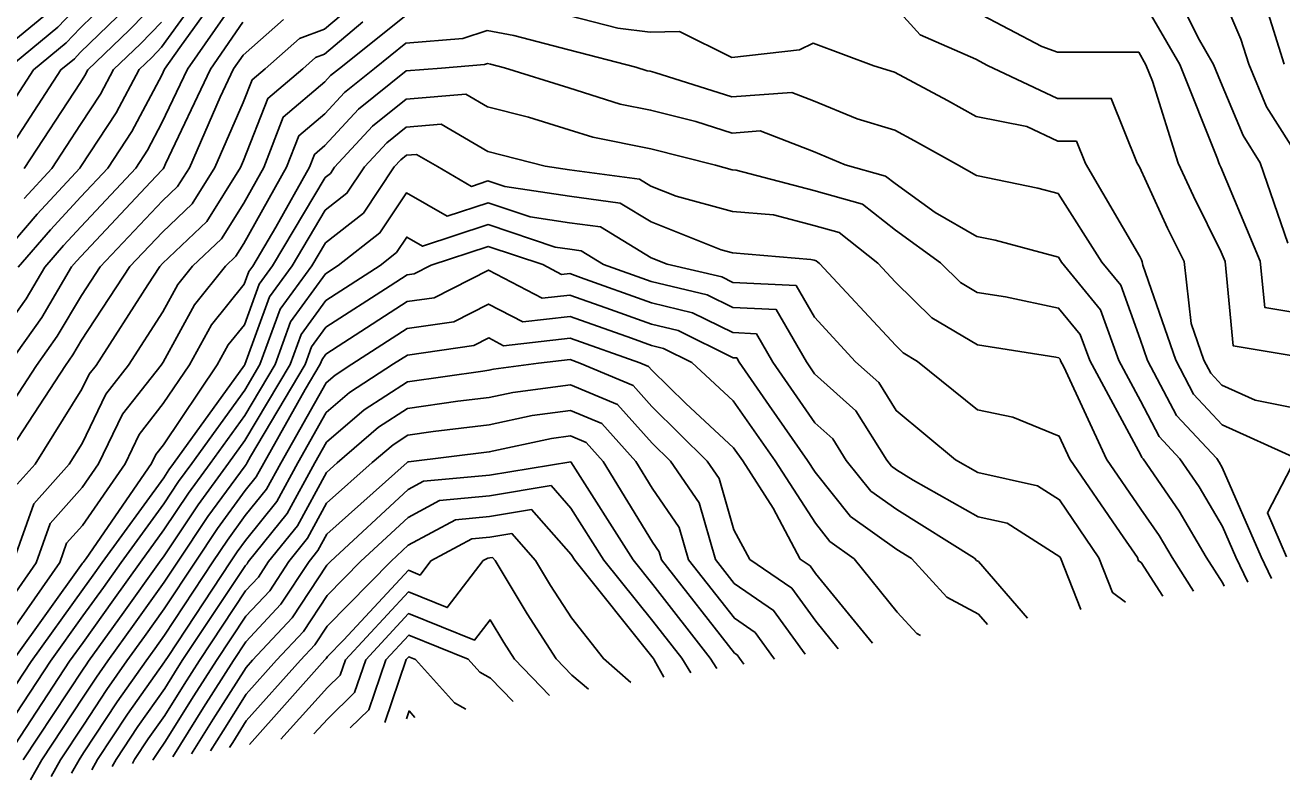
# Model space of a CAD drawing. Extents: x 42655 to 43811, y -141820 to -141156.
# Drawn here: x 43456.5 to 43535, y -141579.6 to -141532.4 of the extents above; entities that cross this region are included whole.
import ezdxf

# ---------------------------------------------------------------- set-up
doc = ezdxf.new("R2010")
doc.units = 0
doc.layers.add('ZE_HICN', color=7, linetype='Continuous')
doc.layers.add('ZE_LWCN', color=7, linetype='Continuous')

msp = doc.modelspace()

# ---------------------------------------------------------------- linework, layer by layer
at = {"layer": 'ZE_HICN'}
for points in [[(43536.345, -141550.434), (43533.957, -141550.036), (43533.676, -141547.147), (43531.214, -141541.261), (43531.131, -141541.095), (43531.086, -141540.996), (43531.009, -141540.752), (43528.65, -141534.845), (43526.074, -141530.392)], [(43458.027, -141531.529), (43455.215, -141533.844)], [(43472.655, -141532.029), (43470.121, -141534.26), (43469.522, -141535.125), (43468.69, -141536.878), (43466.763, -141541.301), (43466.032, -141542.467), (43465.076, -141543.376), (43461.196, -141547.49), (43460.016, -141549.288), (43458.513, -141551.831), (43457.212, -141553.671), (43454.965, -141557.121)], [(43465.023, -141532.191), (43463.703, -141533.546), (43462.029, -141535.161), (43461.219, -141536.693), (43459.965, -141538.594), (43458.178, -141541.342), (43456.443, -141543.22)], [(43532.9, -141567.217), (43532.153, -141565.642), (43531.32, -141563.727), (43529.863, -141561.24), (43528.664, -141559.496), (43527.363, -141558.099), (43526.194, -141555.864), (43524.838, -141553.351), (43523.7, -141550.183), (43521.267, -141547.206), (43521.064, -141546.888), (43517.122, -141545.83), (43515.969, -141545.595), (43513.357, -141544.088), (43510.865, -141542.29), (43510.267, -141541.817), (43507.746, -141541.107), (43505.768, -141540.29), (43502.435, -141538.998), (43500.674, -141539.131), (43498.406, -141538.409), (43495.579, -141537.695), (43493.675, -141537.314), (43490.484, -141536.311), (43486.457, -141535.045), (43485.579, -141534.819), (43485.389, -141534.782), (43485.214, -141534.839), (43482.514, -141535.064), (43480.303, -141535.25), (43477.338, -141537.646), (43475.236, -141539.909), (43474.581, -141540.467), (43474.271, -141541.265), (43472.171, -141545.017), (43470.725, -141547.445), (43470.472, -141547.793), (43470.189, -141548.568), (43468.137, -141551.119), (43466.763, -141553.626), (43465.136, -141556.048), (43463.629, -141557.968), (43462.742, -141559.808), (43460.084, -141563.66), (43459.09, -141564.778), (43458.662, -141565.99), (43455.031, -141571.212)], [(43522.46, -141568.913), (43521.201, -141565.694), (43521.152, -141565.623), (43517.859, -141563.524), (43516.052, -141563.121), (43511.988, -141560.828), (43510.95, -141560.179), (43510.639, -141559.957), (43510.34, -141559.583), (43508.403, -141556.493), (43505.833, -141554.177), (43505.325, -141553.444), (43503.438, -141550.168), (43500.726, -141550.038), (43499.124, -141549.246), (43495.63, -141548.421), (43492.644, -141547.341), (43491.243, -141546.486), (43490.532, -141546.39), (43489.623, -141546.256), (43485.436, -141544.853), (43481.338, -141546.203), (43480.352, -141545.631), (43479.7, -141546.607), (43478.681, -141547.407), (43475.282, -141549.6), (43473.744, -141551.718), (43473.059, -141553.596), (43470.235, -141558.358), (43469.211, -141559.777), (43467.311, -141562.384), (43465.181, -141565.568), (43464.896, -141565.96), (43462.673, -141569.076), (43460.471, -141572.144), (43460.311, -141572.37), (43460.127, -141572.652), (43456.381, -141578.326)], [(43507.306, -141571.374), (43505.907, -141569.655), (43504.407, -141567.578), (43501.78, -141565.786), (43500.791, -141563.936), (43499.872, -141560.728), (43499.121, -141559.636), (43495.667, -141556.228), (43494.486, -141554.917), (43491.164, -141553.511), (43490.564, -141553.298), (43488.58, -141553.523), (43485.778, -141553.899), (43485.479, -141553.963), (43485.091, -141554.011), (43480.395, -141554.681), (43477.678, -141556.437), (43475.324, -141558.464), (43474.597, -141559.752), (43472.871, -141562.926), (43470.448, -141565.934), (43470.37, -141566.054), (43470.272, -141566.158), (43466.322, -141572.116), (43465.841, -141572.876), (43465.221, -141573.863), (43463.538, -141576.241), (43462.189, -141578.299), (43461.94, -141578.743)], [(43498.103, -141572.869), (43497.532, -141571.969), (43495.73, -141569.655), (43492.666, -141565.829), (43490.608, -141562.583), (43489.37, -141561.174), (43485.517, -141561.811), (43482.401, -141562.103), (43480.435, -141563.161), (43477.478, -141565.901), (43475.37, -141568.048), (43473.899, -141570.287), (43472.212, -141572.089), (43470.31, -141574.219), (43468.866, -141576.504), (43468.085, -141577.745)], [(43486.988, -141574.675), (43485.57, -141573.207), (43484.905, -141572.832), (43484.186, -141572.032), (43480.469, -141570.522), (43479.046, -141572.056), (43477.988, -141575.191), (43476.82, -141576.326)]]:
    msp.add_lwpolyline(points, dxfattribs=at)
at = {"layer": 'ZE_LWCN'}
for points in [[(43535.403, -141546.023), (43533.678, -141540.984), (43532.609, -141539.287), (43531.188, -141535.905), (43530.761, -141534.835), (43529.8, -141533.174), (43527.592, -141528.688)], [(43468.476, -141528.967), (43465.031, -141533.763), (43464.413, -141534.397), (43463.629, -141535.153), (43462.195, -141537.865), (43459.978, -141541.228), (43459.909, -141541.333), (43457.261, -141544.201), (43454.916, -141546.907)], [(43479.62, -141528.915), (43475.202, -141532.639), (43473.647, -141533.219), (43471.492, -141535.116), (43470.69, -141535.799), (43470.135, -141537.225), (43468.363, -141541.293), (43466.942, -141543.559), (43465.085, -141545.326), (43463.053, -141547.481), (43460.029, -141552.089), (43459.49, -141553.002), (43459.023, -141553.663), (43455.066, -141559.736)], [(43469.617, -141528.962), (43466.162, -141533.772), (43465.21, -141535.146), (43465.039, -141535.505), (43463.172, -141539.036), (43461.663, -141541.325), (43459.987, -141543.115), (43458.078, -141545.181), (43456.057, -141547.514)], [(43470.102, -141530.151), (43466.647, -141535.139), (43465.053, -141538.497), (43464.148, -141540.208), (43463.417, -141541.317), (43459.996, -141544.971), (43458.896, -141546.162), (43457.731, -141547.506), (43456.56, -141549.488), (43454.94, -141551.78)], [(43536.274, -141540.972), (43534.08, -141537.489), (43532.961, -141534.825), (43532.464, -141533.267), (43531.161, -141530.182)], [(43454.877, -141538.473), (43457.017, -141535.184), (43459.066, -141533.497), (43459.937, -141532.571), (43461.574, -141530.992)], [(43459.93, -141531.042), (43458.546, -141532.513), (43455.292, -141535.193)], [(43465.016, -141530.619), (43462.993, -141532.694), (43460.429, -141535.168), (43460.242, -141535.522), (43459.953, -141535.961), (43456.448, -141541.35)], [(43454.889, -141541.095), (43458.742, -141535.176), (43459.585, -141534.481), (43459.944, -141534.1), (43462.283, -141531.843)], [(43455.738, -141566.004), (43457.039, -141562.317), (43459.257, -141559.824), (43460.06, -141558.534), (43461.541, -141555.462), (43462.967, -141553.644), (43465.109, -141550.301), (43466.039, -141548.604), (43466.957, -141547.463), (43468.763, -141545.744), (43470.165, -141543.507), (43471.412, -141541.279), (43472.635, -141538.133), (43475.218, -141535.933), (43475.582, -141535.54), (43476.135, -141535.094), (43480.286, -141531.776)], [(43490.463, -141531.772), (43493.533, -141532.563), (43495.556, -141532.825), (43497.382, -141532.782), (43500.652, -141534.414), (43504.885, -141533.925), (43505.736, -141533.504), (43509.529, -141534.936), (43510.832, -141535.328), (43514.13, -141537.093), (43515.934, -141538.097), (43519.099, -141538.72), (43521.029, -141539.63), (43522.192, -141539.631), (43522.754, -141541.036), (43526.152, -141546.846), (43526.251, -141547.063), (43526.31, -141547.182), (43526.335, -141547.4), (43528.401, -141553.334), (43529.516, -141555.466), (43531.29, -141557.371), (43535.901, -141559.462), (43534.124, -141562.871), (43535.324, -141565.627)], [(43536.374, -141556.444), (43533.364, -141555.832), (43531.278, -141554.886), (43530.593, -141554.15), (43530.161, -141553.326), (43529.363, -141551.033), (43528.919, -141547.169), (43527.878, -141545.074), (43526.125, -141541.244), (43525.994, -141541.02), (43524.372, -141536.964), (43521.017, -141536.962), (43516.646, -141534.902), (43515.917, -141534.518), (43512.421, -141532.984), (43510.813, -141531.199)], [(43536.358, -141553.16), (43531.996, -141552.434), (43531.483, -141547.157), (43531.239, -141546.574), (43529.504, -141543.084), (43528.554, -141541.008), (43526.948, -141535.88), (43526.538, -141534.855), (43526.091, -141534.082), (43521.669, -141534.071), (43521.003, -141534.074), (43520.036, -141533.717), (43515.903, -141531.541)], [(43535.182, -141534.814), (43534.065, -141531.309)], [(43470.112, -141532.205), (43468.084, -141535.132), (43465.272, -141541.058), (43465.162, -141541.309), (43465.121, -141541.374), (43465.067, -141541.426), (43464.344, -141542.193), (43460.004, -141546.827), (43459.713, -141547.143), (43459.405, -141547.498), (43457.537, -141550.659), (43455.401, -141553.68)], [(43477.599, -141532.181), (43475.209, -141534.196), (43474.638, -141534.408), (43473.847, -141535.105), (43471.663, -141536.966), (43470.153, -141540.85), (43469.963, -141541.286), (43467.853, -141544.651), (43465.095, -141547.276), (43464.91, -141547.472), (43464.159, -141548.617), (43460.932, -141553.654), (43460.496, -141554.209), (43460.044, -141555.148), (43457.128, -141559.835), (43456.013, -141561.087)], [(43455.022, -141569.13), (43457.2, -141565.997), (43458.064, -141563.547), (43460.073, -141561.29), (43461.09, -141559.816), (43462.585, -141556.715), (43465.003, -141553.635), (43465.124, -141553.445), (43467.088, -141549.861), (43469.025, -141547.453), (43469.674, -141546.836), (43470.177, -141546.033), (43472.842, -141541.272), (43473.608, -141539.3), (43475.227, -141537.921), (43476.46, -141536.593), (43478.328, -141535.084), (43480.294, -141533.512), (43483.86, -141533.215), (43485.379, -141532.721), (43487.033, -141533.041), (43490.473, -141533.927), (43494.663, -141535.006), (43495.379, -141535.231), (43495.567, -141535.269), (43495.848, -141535.34), (43500.663, -141536.874), (43504.404, -141536.591), (43505.753, -141537.114), (43508.482, -141538.24), (43510.85, -141538.953), (43512.073, -141539.608), (43514.708, -141541.074), (43515.951, -141541.791), (43519.785, -141542.574), (43521.045, -141542.913), (43523.786, -141547.194), (43524.964, -141548.636), (43526.176, -141552.01), (43526.64, -141553.343), (43528.44, -141556.783), (43530.956, -141559.485), (43531.112, -141559.712), (43531.302, -141560.037), (43533.738, -141565.634), (43534.375, -141566.978)], [(43531.425, -141567.457), (43531.337, -141567.271), (43530.303, -141565.651), (43528.614, -141562.768), (43526.372, -141559.507), (43526.287, -141559.415), (43526.211, -141559.269), (43523.021, -141553.36), (43522.435, -141551.73), (43521.079, -141550.07), (43517.767, -141549.377), (43515.986, -141549.099), (43514.954, -141548.481), (43513.693, -141547.241), (43510.879, -141545.21), (43508.822, -141543.584), (43505.779, -141542.728), (43500.939, -141541.447), (43500.685, -141541.426), (43499.647, -141541.145), (43495.59, -141540.121), (43491.972, -141539.397), (43490.496, -141538.933), (43487.963, -141538.137), (43485.401, -141537.487), (43484.048, -141536.691), (43480.311, -141537.005), (43478.215, -141538.699), (43475.839, -141541.258), (43475.573, -141541.657), (43475.246, -141541.914), (43471.954, -141547.439), (43471.126, -141548.578), (43470.201, -141551.114), (43469.185, -141552.377), (43468.505, -141553.618), (43465.148, -141558.615), (43464.674, -141559.22), (43464.394, -141559.8), (43460.306, -141565.725), (43460.119, -141565.983), (43460.108, -141565.999), (43460.095, -141566.016), (43455.682, -141572.167)], [(43455.049, -141574.953), (43456.88, -141572.161), (43460.103, -141567.668), (43460.749, -141566.768), (43461.313, -141565.977), (43465.158, -141560.677), (43465.483, -141560.191), (43465.773, -141559.794), (43470.213, -141553.641), (43470.232, -141553.61), (43471.78, -141549.363), (43473.183, -141547.433), (43475.255, -141543.954), (43476.605, -141542.894), (43477.703, -141541.249), (43479.093, -141539.752), (43480.319, -141538.761), (43482.506, -141538.577), (43485.415, -141540.288), (43488.992, -141541.196), (43490.508, -141541.42), (43494.9, -141542.014), (43495.601, -141542.442), (43497.189, -141543.076), (43500.697, -141544.027), (43503.265, -141544.237), (43505.79, -141544.905), (43507.376, -141545.352), (43509.791, -141547.26), (43510.895, -141548.447), (43513.161, -141550.675), (43516.001, -141552.377), (43520.906, -141553.143), (43521.093, -141553.182), (43521.17, -141553.276), (43521.203, -141553.369), (43521.405, -141553.741), (43524.08, -141559.518), (43526.227, -141562.639), (43527.365, -141564.295), (43528.165, -141565.661), (43529.509, -141567.768)], [(43455.058, -141576.76), (43458.077, -141572.155), (43460.111, -141569.321), (43461.39, -141567.537), (43462.508, -141565.972), (43465.166, -141562.307), (43466.092, -141560.922), (43466.919, -141559.788), (43470.221, -141555.213), (43471.174, -141553.605), (43472.435, -141550.148), (43474.412, -141547.427), (43475.265, -141545.995), (43477.636, -141544.132), (43479.567, -141541.24), (43479.971, -141540.805), (43480.327, -141540.517), (43480.963, -141540.463), (43482.262, -141541.228), (43484.395, -141542.465), (43485.423, -141542.126), (43486.474, -141542.478), (43490.516, -141543.077), (43493.681, -141543.505), (43495.612, -141544.683), (43499.986, -141546.431), (43500.709, -141546.627), (43505.591, -141547.028), (43505.8, -141547.083), (43505.931, -141547.12), (43506.13, -141547.277), (43510.913, -141552.423), (43511.367, -141552.869), (43512.271, -141553.411), (43516.021, -141556.43), (43518.212, -141556.894), (43521.117, -141558.079), (43521.788, -141559.528), (43524.929, -141564.096), (43526.001, -141565.671), (43526.078, -141565.869), (43526.242, -141565.989), (43527.594, -141568.079)], [(43525.268, -141568.457), (43524.452, -141567.858), (43523.601, -141565.683), (43521.136, -141562.061), (43519.768, -141561.189), (43516.039, -141560.357), (43514.63, -141559.562), (43510.933, -141556.478), (43509.84, -141554.735), (43508.391, -141553.429), (43505.817, -141550.637), (43504.675, -141548.655), (43500.718, -141548.466), (43500.037, -141548.129), (43496.62, -141547.322), (43495.623, -141546.924), (43492.462, -141544.996), (43490.524, -141544.734), (43488.049, -141544.367), (43485.43, -141543.489), (43482.867, -141544.334), (43480.339, -141542.867), (43478.668, -141545.37), (43476.059, -141547.42), (43475.274, -141547.926), (43473.089, -141550.933), (43472.116, -141553.601), (43470.228, -141556.786), (43468.065, -141559.783), (43466.701, -141561.653), (43465.174, -141563.938), (43463.702, -141565.966), (43462.032, -141568.306), (43460.119, -141570.973), (43459.274, -141572.15), (43455.848, -141577.375)], [(43519.13, -141569.454), (43516.066, -141565.916), (43515.953, -141565.855), (43515.828, -141565.719), (43510.962, -141562.674), (43509.355, -141561.527), (43507.808, -141559.595), (43506.966, -141558.251), (43505.848, -141557.243), (43503.223, -141553.454), (43502.201, -141551.681), (43500.733, -141551.61), (43498.211, -141550.363), (43495.636, -141549.755), (43491.204, -141548.152), (43490.539, -141547.916), (43490.027, -141547.974), (43488.854, -141547.359), (43485.443, -141546.216), (43481.874, -141547.392), (43480.808, -141547.937), (43480.363, -141548), (43479.313, -141548.679), (43475.29, -141551.275), (43474.398, -141552.503), (43474.001, -141553.592), (43470.584, -141559.354), (43470.348, -141559.772), (43470.306, -141559.849), (43470.243, -141559.928), (43467.92, -141563.114), (43466.02, -141565.955), (43465.189, -141567.218), (43463.314, -141569.845), (43461.669, -141572.138), (43460.957, -141573.144), (43460.135, -141574.398), (43457.545, -141578.321), (43456.839, -141579.571)], [(43516.641, -141569.858), (43516.081, -141569.211), (43514.086, -141568.138), (43511.884, -141565.738), (43510.974, -141565.168), (43508.071, -141563.097), (43505.863, -141560.338), (43505.393, -141559.606), (43502.988, -141556.16), (43501.12, -141553.464), (43500.964, -141553.193), (43500.74, -141553.182), (43497.297, -141551.479), (43495.642, -141551.089), (43492.793, -141550.058), (43490.545, -141549.262), (43488.814, -141549.458), (43485.45, -141547.694), (43482.053, -141549.43), (43480.371, -141549.671), (43476.406, -141552.235), (43475.298, -141552.95), (43475.052, -141553.288), (43474.943, -141553.588), (43474.002, -141555.174), (43471.411, -141559.767), (43470.947, -141560.619), (43470.25, -141561.484), (43468.529, -141563.845), (43467.121, -141565.95), (43465.197, -141568.875), (43463.955, -141570.614), (43462.866, -141572.133), (43461.602, -141573.918), (43460.143, -141576.144), (43458.709, -141578.315), (43458.118, -141579.364)], [(43512.441, -141570.54), (43512.219, -141570.421), (43510.992, -141569.084), (43508.311, -141565.755), (43506.787, -141564.667), (43505.878, -141563.531), (43503.366, -141559.616), (43500.753, -141555.872), (43498.166, -141553.478), (43496.384, -141552.596), (43495.649, -141552.422), (43494.382, -141551.964), (43490.552, -141550.607), (43487.6, -141550.941), (43485.46, -141549.819), (43483.298, -141550.924), (43480.379, -141551.341), (43476.919, -141553.578), (43475.864, -141554.261), (43475.307, -141554.74), (43472.473, -141559.762), (43471.589, -141561.388), (43470.258, -141563.041), (43469.138, -141564.576), (43468.223, -141565.945), (43465.205, -141570.531), (43464.597, -141571.383), (43464.063, -141572.127), (43462.247, -141574.692), (43460.151, -141577.889), (43459.874, -141578.31), (43459.396, -141579.156)], [(43509.444, -141571.027), (43505.893, -141566.664), (43505.546, -141566.184), (43504.94, -141565.771), (43503.241, -141562.591), (43501.339, -141559.625), (43500.767, -141558.806), (43497.786, -141556.047), (43495.656, -141553.946), (43495.459, -141553.727), (43494.905, -141553.493), (43490.558, -141551.953), (43486.387, -141552.425), (43485.47, -141551.944), (43484.544, -141552.418), (43480.387, -141553.011), (43479.528, -141553.566), (43476.771, -141555.349), (43475.315, -141556.602), (43473.535, -141559.757), (43472.23, -141562.157), (43470.265, -141564.597), (43469.747, -141565.307), (43469.324, -141565.94), (43465.437, -141571.847), (43465.255, -141572.121), (43465.236, -141572.151), (43465.213, -141572.189), (43462.892, -141575.467), (43461.032, -141578.304), (43460.671, -141578.949)], [(43505.244, -141571.709), (43503.268, -141568.971), (43500.807, -141567.293), (43499.638, -141565.796), (43498.622, -141562.255), (43496.829, -141559.647), (43495.677, -141558.511), (43493.513, -141556.107), (43490.572, -141554.862), (43486.982, -141555.343), (43485.487, -141555.666), (43483.544, -141555.903), (43480.402, -141556.351), (43478.586, -141557.526), (43476.007, -141559.745), (43475.333, -141560.347), (43473.513, -141563.696), (43471.714, -141565.928), (43471.076, -141566.9), (43470.28, -141567.75), (43467.388, -141572.111), (43466.446, -141573.602), (43465.228, -141575.538), (43464.183, -141577.015), (43463.345, -141578.293), (43463.208, -141578.537)], [(43503.327, -141572.021), (43503.267, -141571.942), (43502.128, -141570.365), (43500.818, -141569.471), (43497.953, -141565.804), (43497.373, -141563.783), (43495.691, -141561.336), (43494.665, -141559.657), (43492.54, -141557.297), (43490.579, -141556.467), (43488.187, -141556.787), (43485.495, -141557.368), (43481.996, -141557.795), (43480.41, -141558.021), (43479.493, -141558.614), (43478.191, -141559.735), (43475.342, -141562.279), (43474.154, -141564.465), (43472.98, -141565.922), (43471.782, -141567.747), (43470.287, -141569.343), (43468.455, -141572.106), (43467.051, -141574.327), (43465.236, -141577.212), (43464.828, -141577.789), (43464.501, -141578.288), (43464.477, -141578.331)], [(43501.418, -141572.331), (43501.129, -141571.952), (43500.989, -141571.758), (43500.828, -141571.648), (43496.268, -141565.812), (43496.124, -141565.311), (43495.707, -141564.703), (43492.63, -141559.667), (43491.568, -141558.486), (43490.587, -141558.071), (43489.391, -141558.232), (43485.504, -141559.07), (43480.449, -141559.687), (43480.418, -141559.691), (43480.4, -141559.703), (43480.375, -141559.725), (43475.351, -141564.211), (43474.795, -141565.234), (43474.246, -141565.916), (43472.488, -141568.594), (43470.295, -141570.935), (43469.522, -141572.101), (43467.656, -141575.053), (43465.721, -141578.129)], [(43499.715, -141572.607), (43499.305, -141571.96), (43495.719, -141567.355), (43494.49, -141565.82), (43490.595, -141559.676), (43485.51, -141560.516), (43481.4, -141560.902), (43480.426, -141561.426), (43475.586, -141565.91), (43475.36, -141566.14), (43473.193, -141569.44), (43470.707, -141572.096), (43470.303, -141572.549), (43468.261, -141575.779), (43466.903, -141577.937)], [(43496.408, -141573.144), (43495.815, -141572.066), (43495.759, -141571.977), (43495.741, -141571.954), (43490.843, -141565.838), (43490.622, -141565.49), (43488.145, -141562.672), (43485.523, -141563.105), (43483.403, -141563.304), (43480.443, -141564.897), (43479.369, -141565.892), (43475.379, -141569.956), (43474.605, -141571.134), (43473.718, -141572.081), (43470.318, -141575.889), (43469.471, -141577.23), (43469.268, -141577.553)], [(43494.353, -141573.478), (43492.632, -141571.992), (43490.641, -141569.43), (43489.337, -141567.412), (43488.396, -141565.849), (43486.92, -141564.17), (43485.529, -141564.4), (43484.404, -141564.505), (43481.85, -141565.88), (43481.179, -141566.764), (43480.45, -141566.468), (43476.419, -141570.813), (43475.388, -141571.864), (43475.311, -141571.98), (43475.223, -141572.074), (43470.512, -141577.351)], [(43491.695, -141573.91), (43490.658, -141573.015), (43489.688, -141572.006), (43487.875, -141569.2), (43485.865, -141565.861), (43485.695, -141565.668), (43485.535, -141565.694), (43485.406, -141565.707), (43485.112, -141565.865), (43482.879, -141568.803), (43480.457, -141567.819), (43476.515, -141572.068), (43476.189, -141573.034), (43475.397, -141573.804), (43472.47, -141577.033)], [(43489.276, -141574.303), (43487.078, -141572.018), (43486.413, -141570.988), (43485.553, -141569.56), (43484.579, -141570.843), (43480.463, -141569.171), (43477.781, -141572.062), (43477.088, -141574.112), (43475.406, -141575.748), (43474.547, -141576.695)], [(43484.043, -141575.153), (43483.334, -141574.754), (43480.903, -141572.047), (43480.476, -141571.874), (43480.312, -141572.05), (43478.987, -141575.974)], [(43480.86, -141575.67), (43480.492, -141575.26), (43480.324, -141575.757)]]:
    msp.add_lwpolyline(points, dxfattribs=at)

doc.saveas('drawing.dxf')
